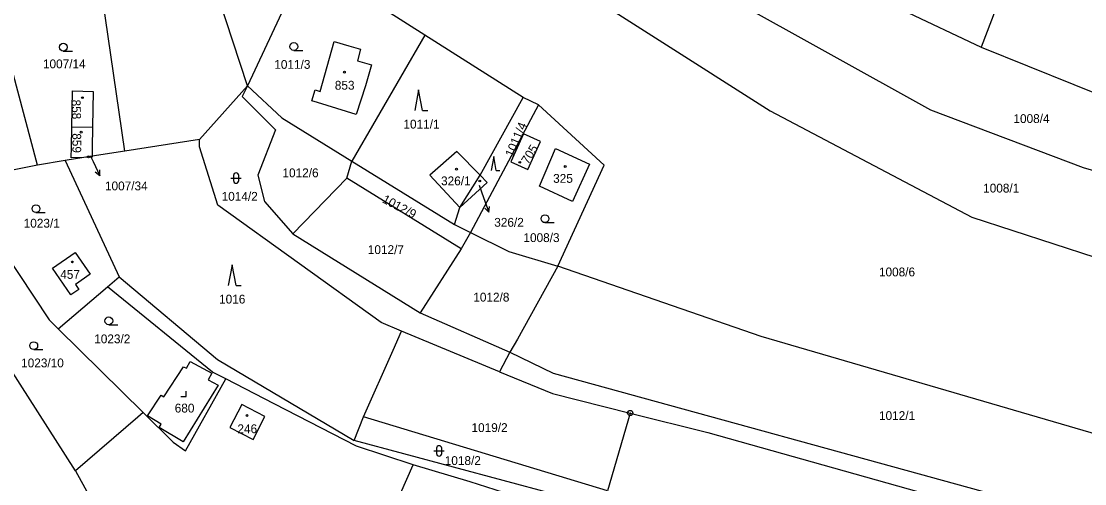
# Model space of a CAD drawing. Extents: x -725728 to -720881, y -1068679 to -1063504.
# Drawn here: x -723845.1 to -723640.4, y -1064508.4 to -1064419.4 of the extents above; entities that cross this region are included whole.
import ezdxf

# ---------------------------------------------------------------- set-up
doc = ezdxf.new("R2010")
doc.units = 0
for name, color, linetype in [('Hranice parcel', 7, 'Continuous'), ('Parcelní čísla', 7, 'Continuous'), ('Pop  PČ popisy', 7, 'Continuous'), ('Značky bodu BP', 7, 'Continuous'), ('Značky budov', 7, 'Continuous'), ('Značky kultur', 7, 'Continuous')]:
    doc.layers.add(name, color=color, linetype=linetype)

# ---------------------------------------------------------------- blocks, each defined once
blk = doc.blocks.new('4.02_3')
at = {"layer": 'Značky budov'}
blk.add_circle((-0.001, 0), 0.0175, dxfattribs=at)
blk = doc.blocks.new('4.02_4')
at = {"layer": 'Značky budov'}
blk.add_circle((-0.001, 0), 0.0175, dxfattribs=at)
blk = doc.blocks.new('1029_149')
at = {"layer": 'Pop  PČ popisy'}
for p, q in [((0, 0), (0.103, -0.282)), ((0.103, -0.282), (0.115, -0.171)), ((0.103, -0.282), (0.021, -0.205))]:
    blk.add_line(p, q, dxfattribs=at)
blk = doc.blocks.new('1029_183')
at = {"layer": 'Pop  PČ popisy'}
for p, q in [((0, 0), (0.127, -0.272)), ((0.127, -0.272), (0.039, -0.202)), ((0.127, -0.272), (0.13, -0.16))]:
    blk.add_line(p, q, dxfattribs=at)
blk = doc.blocks.new('3.04_3')
at = {"layer": 'Značky kultur'}
blk.add_line((0.001, 0), (0.176, 0), dxfattribs=at)
blk.add_circle((0.001, 0.075), 0.075, dxfattribs=at)
blk = doc.blocks.new('3.08_1')
at = {"layer": 'Značky kultur'}
for p, q in [((0, 0.4), (-0.075, 0)), ((0.075, 0), (0, 0.4)), ((0.075, 0), (0.175, 0))]:
    blk.add_line(p, q, dxfattribs=at)
blk = doc.blocks.new('3.04_2')
at = {"layer": 'Značky kultur'}
blk.add_line((0.001, 0), (0.176, 0), dxfattribs=at)
blk.add_circle((0.001, 0.075), 0.075, dxfattribs=at)
blk = doc.blocks.new('3.08_3')
at = {"layer": 'Značky kultur'}
for p, q in [((0, 0.268), (-0.05, 0)), ((0.05, 0), (0, 0.268)), ((0.05, 0), (0.117, 0))]:
    blk.add_line(p, q, dxfattribs=at)
blk = doc.blocks.new('3.16_2')
at = {"layer": 'Značky kultur'}
for p, q in [((-0.1, 0.1), (0.1, 0.1)), ((-0.05, 0.15), (-0.05, 0.05)), ((0.05, 0.05), (0.05, 0.15))]:
    blk.add_line(p, q, dxfattribs=at)
for centre, start, end in [((0, 0.15), 0, 180), ((0, 0.05), 180, 359.9879)]:
    blk.add_arc(centre, 0.05, start, end, dxfattribs=at)
blk = doc.blocks.new('3.19_1')
at = {"layer": 'Značky kultur'}
for p, q in [((-0.1, 0), (0, 0)), ((0, 0), (0, 0.1))]:
    blk.add_line(p, q, dxfattribs=at)
blk = doc.blocks.new('1.05_1')
at = {"layer": 'Značky bodu BP'}
for radius in [0.05, 0.00303]:
    blk.add_circle((0, 0), radius, dxfattribs=at)

msp = doc.modelspace()

# ---------------------------------------------------------------- linework, layer by layer
at = {"layer": 'Hranice parcel'}
for p, q in [((-723648.14, -1064392.49), (-723660.29, -1064424.37)), ((-723801.54, -1064431.78), (-723812.9, -1064396.91)), ((-723790.23, -1064407.53), (-723801.54, -1064431.78)), ((-723767.38, -1064422.03), (-723790.23, -1064407.53)), ((-723825.15, -1064444.37), (-723829.7, -1064412.94)), ((-723767.38, -1064422.03), (-723781.45, -1064446.28)), ((-723748.47, -1064434.03), (-723767.38, -1064422.03)), ((-723801.54, -1064431.78), (-723810.8, -1064442.13)), ((-723745.52, -1064435.45), (-723758.59, -1064460.04)), ((-723756.74, -1064449.02), (-723748.47, -1064434.03)), ((-723745.52, -1064435.45), (-723748.47, -1064434.03)), ((-723835.34, -1064439.74), (-723831.34, -1064439.68)), ((-723810.8, -1064442.13), (-723825.15, -1064444.37)), ((-723833.04, -1064445.61), (-723836.63, -1064446.16)), ((-723831.45, -1064445.36), (-723833.04, -1064445.61)), ((-723825.15, -1064444.37), (-723831.45, -1064445.36)), ((-723841.96, -1064447.11), (-723857.51, -1064450.12)), ((-723836.63, -1064446.16), (-723841.96, -1064447.11)), ((-723836.63, -1064446.16), (-723826.26, -1064468.6)), ((-723782.42, -1064449.56), (-723781.45, -1064446.28)), ((-723781.45, -1064446.28), (-723761.71, -1064458.48)), ((-723792.81, -1064460.31), (-723782.42, -1064449.56)), ((-723760.39, -1064463.22), (-723782.42, -1064449.56)), ((-723760.66, -1064455.21), (-723756.74, -1064449.02)), ((-723761.71, -1064458.48), (-723760.66, -1064455.21)), ((-723792.81, -1064460.31), (-723768.27, -1064475.53)), ((-723761.71, -1064458.48), (-723758.59, -1064460.04)), ((-723758.59, -1064460.04), (-723760.39, -1064463.22)), ((-723760.39, -1064463.22), (-723768.27, -1064475.53)), ((-723828.49, -1064470.5), (-723826.26, -1064468.6)), ((-723837.97, -1064478.6), (-723828.49, -1064470.5)), ((-723768.27, -1064475.53), (-723751, -1064483.07)), ((-723837.97, -1064478.6), (-723821.61, -1064494.72)), ((-723753.05, -1064486.86), (-723771.88, -1064479.06)), ((-723751, -1064483.07), (-723753.05, -1064486.86)), ((-723727.86, -1064494.82), (-723732.23, -1064509.78)), ((-723780.98, -1064500.12), (-723779.19, -1064495.54)), ((-723732.23, -1064509.78), (-723779.19, -1064495.54)), ((-723733.16, -1064512.95), (-723780.98, -1064500.12)), ((-723777.31, -1064522.19), (-723769.63, -1064504.8)), ((-723834.64, -1064505.97), (-723830.28, -1064513.87))]:
    msp.add_line(p, q, dxfattribs=at)
for points in [[(-723733.93, -1064381.76), (-723690.71, -1064409.88), (-723660.29, -1064424.37)], [(-723570.27, -1064466.54), (-723587.38, -1064463), (-723640.57, -1064447.58), (-723669.99, -1064436.48), (-723708.92, -1064414.8), (-723738.05, -1064397.47)], [(-723745.03, -1064408.42), (-723700.88, -1064436.6), (-723662.1, -1064457.1), (-723606.81, -1064475.07), (-723575.35, -1064482.3)], [(-723841.96, -1064447.11), (-723846.81, -1064428.73), (-723851.7, -1064419.07)], [(-723788.48, -1064432.57), (-723787.54, -1064432.88), (-723784.87, -1064423.27), (-723782.02, -1064424.1), (-723779.75, -1064424.75), (-723780.35, -1064426.99), (-723777.69, -1064427.76), (-723778.83, -1064431.79), (-723780.61, -1064437.33), (-723788.06, -1064435.03), (-723789.12, -1064434.72), (-723788.48, -1064432.57)], [(-723660.29, -1064424.37), (-723633.51, -1064435.11), (-723582.15, -1064448.43), (-723565.21, -1064450.86)], [(-723801.54, -1064431.78), (-723802.54, -1064433.86), (-723796.11, -1064440.26), (-723799.52, -1064448.99), (-723798.24, -1064454.06), (-723792.81, -1064460.31)], [(-723801.54, -1064431.78), (-723794.89, -1064437.98), (-723781.45, -1064446.28)], [(-723835.34, -1064439.74), (-723835.22, -1064432.78), (-723831.21, -1064432.86), (-723831.34, -1064439.68)], [(-723741.8, -1064466.51), (-723732.9, -1064447.05), (-723745.52, -1064435.45)], [(-723833.04, -1064445.61), (-723835.49, -1064445.69), (-723835.44, -1064443.64), (-723835.34, -1064439.74)], [(-723831.34, -1064439.68), (-723831.42, -1064443.72), (-723831.45, -1064445.36)], [(-723747.59, -1064447.91), (-723745.14, -1064442.55), (-723748.41, -1064441.05), (-723750.86, -1064446.41), (-723747.59, -1064447.91)], [(-723771.88, -1064479.06), (-723775.8, -1064477.4), (-723807.23, -1064454.8), (-723810.79, -1064443.56), (-723810.8, -1064442.13)], [(-723742.23, -1064443.88), (-723735.68, -1064446.88), (-723738.97, -1064454.06), (-723745.33, -1064451.15), (-723742.23, -1064443.88)], [(-723831.45, -1064445.36), (-723831.46, -1064445.55), (-723833.04, -1064445.61)], [(-723756.74, -1064449.02), (-723761.21, -1064444.47), (-723766.4, -1064448.99), (-723760.66, -1064455.21)], [(-723857.51, -1064450.12), (-723839.73, -1064476.87), (-723837.97, -1064478.6)], [(-723760.66, -1064455.21), (-723755.37, -1064450.44), (-723756.74, -1064449.02)], [(-723758.59, -1064460.04), (-723751.21, -1064463.7), (-723741.8, -1064466.51)], [(-723839.08, -1064466.9), (-723834.7, -1064463.88), (-723831.8, -1064468.09), (-723834.66, -1064470.06), (-723834.01, -1064471.01), (-723835.53, -1064472.05), (-723839.08, -1064466.9)], [(-723741.8, -1064466.51), (-723749.56, -1064480.57), (-723751, -1064483.07)], [(-723598.33, -1064507.68), (-723627.24, -1064502.09), (-723702.62, -1064480.09), (-723741.8, -1064466.51)], [(-723826.26, -1064468.6), (-723807.31, -1064484.53), (-723780.98, -1064500.12)], [(-723834.64, -1064505.97), (-723847.19, -1064486.26), (-723850.31, -1064481.33), (-723850.57, -1064480.94), (-723854.81, -1064470.66)], [(-723805.71, -1064488.26), (-723808.27, -1064486.94), (-723828.49, -1064470.5)], [(-723779.19, -1064495.54), (-723773.49, -1064482.7), (-723771.88, -1064479.06)], [(-723809.09, -1064488.45), (-723807.21, -1064489.47), (-723813.91, -1064500.4), (-723818.51, -1064497.58), (-723818.15, -1064496.98), (-723820.76, -1064495.38), (-723818.12, -1064491.36), (-723817.63, -1064491.68), (-723813.83, -1064485.9), (-723813.27, -1064486.2), (-723812.55, -1064484.87), (-723808.37, -1064487.13), (-723809.09, -1064488.45)], [(-723751, -1064483.07), (-723742.68, -1064487.16), (-723654.99, -1064511.26), (-723618.52, -1064518.67), (-723613.67, -1064526.49)], [(-723753.05, -1064486.86), (-723742.84, -1064491.09), (-723727.86, -1064494.82)], [(-723821.61, -1064494.72), (-723815.81, -1064500.43), (-723813.47, -1064502.07), (-723805.71, -1064488.26)], [(-723769.63, -1064504.8), (-723780.57, -1064501.23), (-723796.37, -1064493.08), (-723805.71, -1064488.26)], [(-723798.17, -1064495.46), (-723802.64, -1064493.15), (-723804.94, -1064497.6), (-723800.46, -1064499.9), (-723798.17, -1064495.46)], [(-723821.61, -1064494.72), (-723822.64, -1064495.61), (-723834.64, -1064505.97)], [(-723727.86, -1064494.82), (-723712.91, -1064498.54), (-723613.67, -1064526.49)], [(-723731.41, -1064516.83), (-723758.65, -1064508.1), (-723769.63, -1064504.8)]]:
    msp.add_lwpolyline(points, dxfattribs=at)
at = {"layer": 'Pop  PČ popisy'}
for p, q in [((-723831.7, -1064445.47), (-723831.26, -1064446.39)), ((-723756.95, -1064450.92), (-723756.07, -1064453.3))]:
    msp.add_line(p, q, dxfattribs=at)

# ---------------------------------------------------------------- block references
at = {"layer": 'Pop  PČ popisy', "xscale": 10, "yscale": 10}
for name, p in [('1029_183', (-723831.26, -1064446.39)), ('1029_149', (-723756.07, -1064453.3))]:
    msp.add_blockref(name, p, dxfattribs=at)
at = {"layer": 'Značky bodu BP', "xscale": 10, "yscale": 10}
msp.add_blockref('1.05_1', (-723727.86, -1064494.82), dxfattribs=at)
at = {"layer": 'Značky budov', "xscale": 10, "yscale": 10}
for name, p in [('4.02_4', (-723782.87, -1064429.16)), ('4.02_3', (-723833.3, -1064434.08)), ('4.02_3', (-723833.54, -1064440.71)), ('4.02_3', (-723832.12, -1064445.48)), ('4.02_3', (-723761.3, -1064447.86)), ('4.02_3', (-723749.12, -1064446.53)), ('4.02_3', (-723740.35, -1064447.33)), ('4.02_4', (-723756.81, -1064450.13)), ('4.02_3', (-723835.24, -1064465.72)), ('4.02_3', (-723801.62, -1064495.31))]:
    msp.add_blockref(name, p, dxfattribs=at)
at = {"layer": 'Značky kultur', "xscale": 10, "yscale": 10}
for name, p in [('3.04_2', (-723792.62, -1064424.98)), ('3.04_2', (-723837, -1064425.1)), ('3.08_1', (-723768.59, -1064436.54)), ('3.08_3', (-723754.14, -1064448.08)), ('3.16_2', (-723803.73, -1064450.56)), ('3.04_2', (-723842.26, -1064456.21)), ('3.04_3', (-723744.28, -1064458.15)), ('3.08_1', (-723804.49, -1064470.28)), ('3.04_2', (-723828.24, -1064477.82)), ('3.04_2', (-723842.69, -1064482.59)), ('3.19_1', (-723813.36, -1064491.61)), ('3.16_2', (-723764.65, -1064503.12))]:
    msp.add_blockref(name, p, dxfattribs=at)

# ---------------------------------------------------------------- texts
at = {"layer": 'Parcelní čísla'}
for s, p in [('1007/14', (-723840.91, -1064428.42)), ('1011/3', (-723796.37, -1064428.52)), ('853', (-723784.72, -1064432.54)), ('1008/4', (-723654.08, -1064438.96)), ('1011/1', (-723771.51, -1064440.03)), ('1012/6', (-723794.8, -1064449.41)), ('1007/34', (-723828.97, -1064451.93)), ('326/1', (-723764.27, -1064450.96)), ('325', (-723742.69, -1064450.48)), ('1014/2', (-723806.51, -1064453.94)), ('1008/1', (-723659.91, -1064452.35)), ('1023/1', (-723844.62, -1064459.11)), ('326/2', (-723754.03, -1064458.94)), ('1008/3', (-723748.41, -1064461.89)), ('1012/7', (-723778.37, -1064464.2)), ('457', (-723837.58, -1064468.97)), ('1008/6', (-723679.97, -1064468.5)), ('1016', (-723807, -1064473.73)), ('1012/8', (-723758.06, -1064473.35)), ('1023/2', (-723831.04, -1064481.39)), ('1023/10', (-723845.11, -1064486.02)), ('680', (-723815.54, -1064494.72)), ('1012/1', (-723679.96, -1064496.17)), ('246', (-723803.47, -1064498.7)), ('1019/2', (-723758.41, -1064498.48)), ('1018/2', (-723763.56, -1064504.83))]:
    msp.add_text(s, height=1.7, dxfattribs=at).set_placement(p)
for s, rotation, p in [('858', 272, (-723835.39, -1064434.48)), ('1011/4', 67, (-723750.43, -1064445.67)), ('859', 270, (-723835.25, -1064440.93)), ('705', 58, (-723747.52, -1064447.04)), ('1012/9', 332, (-723775.75, -1064454.17))]:
    msp.add_text(s, height=1.7, rotation=rotation, dxfattribs=at).set_placement(p)

doc.saveas('drawing.dxf')
